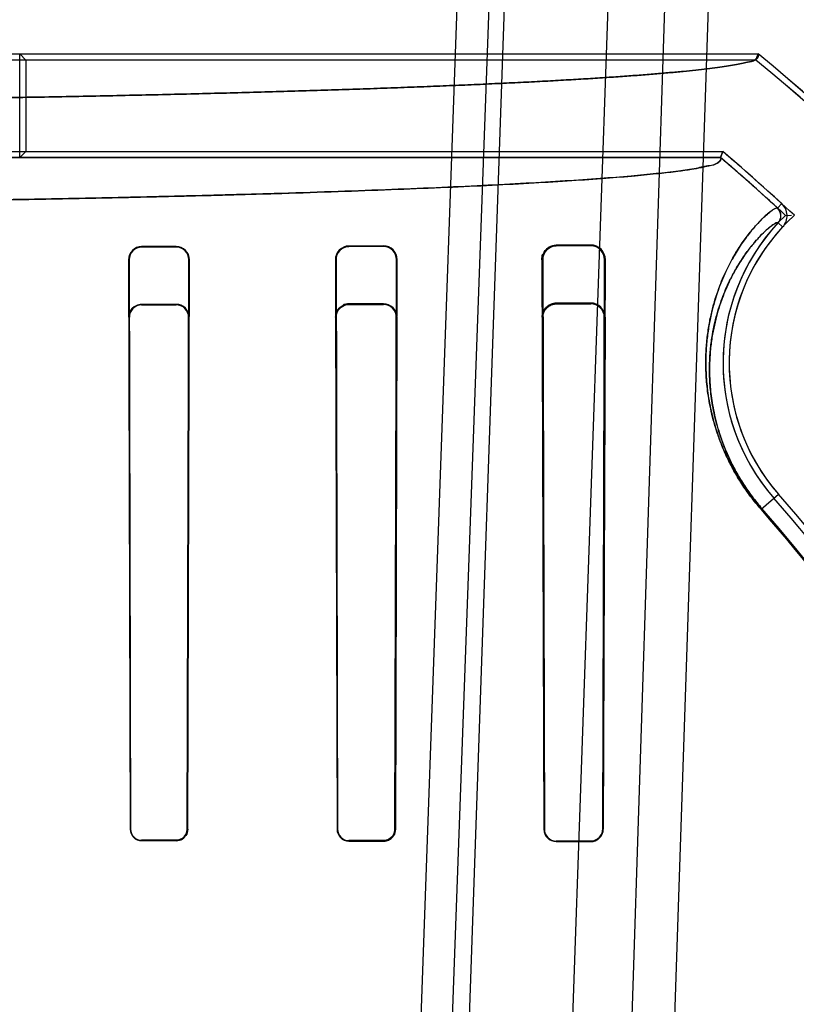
# Model space of a CAD drawing. Header units: millimetres. Extents: x 0 to 297, y 0 to 210.
# Tile 404 of 446: x 240.2 to 240.402, y 161.397 to 161.654. Entities that reach past the tile are written whole.
import ezdxf

# ---------------------------------------------------------------- set-up
doc = ezdxf.new("R2010")
doc.units = ezdxf.units.MM
doc.header["$LTSCALE"] = 16.335
doc.layers.get('0').update_dxf_attribs({"linetype": 'CONTINUOUS'})
for name, color, linetype in [('AXES_REF', 7, 'CONTINUOUS'), ('INTFCLR_1', 7, 'CONTINUOUS'), ('INTFCLR_144815', 7, 'CONTINUOUS'), ('INTFCLR_72935', 7, 'CONTINUOUS')]:
    doc.layers.add(name, color=color, linetype=linetype)

msp = doc.modelspace()

# ---------------------------------------------------------------- linework, layer by layer
at = {"color": 7, "linetype": 'Continuous'}
for radius in [8.7262453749, 8.7255, 8.6696226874]:
    msp.add_circle((241.415033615, 154.4105885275), radius, dxfattribs=at)
msp.add_arc((241.415033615, 154.4105885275), 8.64, 278.2771290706, 261.7228709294, dxfattribs=at)
at = {"layer": 'AXES_REF', "color": 9, "linetype": 'Continuous'}
msp.add_arc((241.415033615, 154.4105885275), 7.9600610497, 94.4118118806, 85.5881881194, dxfattribs=at)
at = {"layer": 'INTFCLR_1', "color": 6, "linetype": 'Continuous'}
for p, q in [((240.1623358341, 161.6446244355), (240.3918829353, 161.6446244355)), ((240.1995100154, 161.6176079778), (240.1995100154, 161.6446244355)), ((240.1995100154, 161.6446244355), (240.2010969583, 161.6430374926)), ((240.2010969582, 161.6430374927), (240.2010969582, 161.6191949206)), ((240.391315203, 161.6430374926), (240.2010969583, 161.6430374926)), ((240.3918829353, 161.6446244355), (240.391315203, 161.6430374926)), ((240.1995100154, 161.6176079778), (240.2010969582, 161.6191949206)), ((240.2010969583, 161.6191949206), (240.3826954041, 161.6191949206)), ((240.3821120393, 161.6176079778), (240.3826954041, 161.6191949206)), ((239.7114519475, 161.6176079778), (240.3821120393, 161.6176079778)), ((240.2402819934, 161.5944668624), (240.2312819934, 161.5944474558)), ((240.2402819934, 161.5943130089), (240.2312819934, 161.5942960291)), ((240.2942819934, 161.5946142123), (240.2852819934, 161.5945854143)), ((240.2942819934, 161.5944392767), (240.2852819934, 161.5944150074)), ((240.3482819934, 161.5948406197), (240.3392819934, 161.594794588)), ((240.3482819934, 161.5946207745), (240.3392819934, 161.5945854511)), ((240.2278852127, 161.5910296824), (240.2282905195, 161.4426563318)), ((240.2280332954, 161.5910296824), (240.2284020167, 161.4426563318)), ((240.2431831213, 161.4426563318), (240.2435596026, 161.5910296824)), ((240.2432965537, 161.4426563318), (240.2437123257, 161.5910296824)), ((240.2817535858, 161.5910296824), (240.2821968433, 161.4426563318)), ((240.2819188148, 161.5910296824), (240.2823151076, 161.4426563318)), ((240.2972780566, 161.4426563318), (240.2976870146, 161.5910296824)), ((240.2973993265, 161.4426563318), (240.2978607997, 161.5910296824)), ((240.3355569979, 161.5910296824), (240.336069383, 161.4426563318)), ((240.3357559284, 161.5910296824), (240.3361982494, 161.4426563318)), ((240.3514051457, 161.4426563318), (240.3518699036, 161.5910296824)), ((240.3515388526, 161.4426563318), (240.3520884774, 161.5910296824)), ((240.2312819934, 161.4397771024), (240.2402819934, 161.4397642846)), ((240.2402819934, 161.4396519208), (240.2312819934, 161.4396656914)), ((240.2852819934, 161.4396889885), (240.2942819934, 161.4396715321)), ((240.2852819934, 161.4395706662), (240.2942819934, 161.4395517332)), ((240.3392819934, 161.4395706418), (240.3482819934, 161.4395474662)), ((240.3392819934, 161.4394414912), (240.3482819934, 161.4394159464))]:
    msp.add_line(p, q, dxfattribs=at)
at = {"layer": 'INTFCLR_1', "color": 9, "linetype": 'Continuous'}
for p, q in [((240.3969619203, 161.6044711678), (240.3980359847, 161.6056394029)), ((240.3971105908, 161.600642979), (240.3982718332, 161.5995613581)), ((240.2312819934, 161.5942960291), (240.2312819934, 161.5944474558)), ((240.2402819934, 161.5944668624), (240.2402819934, 161.5943130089)), ((240.2852819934, 161.5944150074), (240.2852819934, 161.5945854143)), ((240.2942819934, 161.5946142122), (240.2942819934, 161.5944392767)), ((240.3392819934, 161.5945854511), (240.3392819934, 161.594794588)), ((240.3482819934, 161.5948406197), (240.3482819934, 161.5946207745)), ((240.2278852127, 161.5910296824), (240.2280332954, 161.5910296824)), ((240.2435596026, 161.5910296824), (240.2437123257, 161.5910296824)), ((240.2817535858, 161.5910296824), (240.2819188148, 161.5910296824)), ((240.2976870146, 161.5910296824), (240.2978607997, 161.5910296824)), ((240.3355569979, 161.5910296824), (240.3357559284, 161.5910296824)), ((240.3518699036, 161.5910296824), (240.3520884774, 161.5910296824)), ((240.3926444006, 161.5259999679), (240.3971776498, 161.5299637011)), ((240.2284020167, 161.4426563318), (240.2282905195, 161.4426563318)), ((240.2432965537, 161.4426563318), (240.2431831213, 161.4426563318)), ((240.2823151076, 161.4426563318), (240.2821968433, 161.4426563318)), ((240.2973993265, 161.4426563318), (240.2972780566, 161.4426563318)), ((240.3361982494, 161.4426563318), (240.336069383, 161.4426563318)), ((240.3515388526, 161.4426563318), (240.3514051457, 161.4426563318)), ((240.2312819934, 161.4396656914), (240.2312819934, 161.4397771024)), ((240.2402819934, 161.4397642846), (240.2402819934, 161.4396519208)), ((240.2852819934, 161.4395706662), (240.2852819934, 161.4396889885)), ((240.2942819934, 161.4396715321), (240.2942819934, 161.4395517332)), ((240.3392819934, 161.4394414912), (240.3392819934, 161.4395706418)), ((240.3482819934, 161.4395474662), (240.3482819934, 161.4394159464))]:
    msp.add_line(p, q, dxfattribs=at)
at = {"layer": 'INTFCLR_1', "color": 7, "linetype": 'Continuous'}
for points in [[(240.2429563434, 161.4415375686), (240.2430037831, 161.4416577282), (240.24304578, 161.4417797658), (240.2430822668, 161.4419034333), (240.2431132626, 161.4420288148), (240.2431386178, 161.4421553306), (240.2431581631, 161.4422817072), (240.2431719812, 161.442407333), (240.2431802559, 161.4425322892), (240.2431831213, 161.4426563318)], [(240.2942819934, 161.4396715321), (240.2944105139, 161.4396740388), (240.2945397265, 161.4396821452), (240.2946693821, 161.4396959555), (240.2947990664, 161.4397155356), (240.2949286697, 161.4397409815), (240.2950583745, 161.4397724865), (240.2951880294, 161.4398102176), (240.2953171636, 161.4398542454), (240.2954454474, 161.4399046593)]]:
    msp.add_lwpolyline(points, dxfattribs=at)
at = {"layer": 'INTFCLR_1', "color": 6, "linetype": 'Continuous'}
for centre, radius, start, end in [((240.0467819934, 161.2235885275), 0.5428080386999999, 16.9630954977, 50.6004938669), ((240.0467819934, 161.2235885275), 0.5443949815, 16.9630954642, 50.66033312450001), ((240.0467819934, 161.2235885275), 0.5189819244, 47.4048661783, 49.66507497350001), ((240.0467819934, 161.2235885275), 0.5173949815, 47.4048594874, 49.6005726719), ((240.3951345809, 161.6024832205), 0.0027002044, 317.0367077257, 47.4092146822), ((240.3951345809, 161.6024832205), 0.0042871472, 317.0359018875, 47.40921865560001), ((240.4362831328, 161.5641563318), 0.0535328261, 137.0331414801, 221.1654492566), ((240.4362831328, 161.5641563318), 0.0519458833, 137.0331411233, 221.1654492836), ((240.231289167, 161.5910434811), 0.0034039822, 90.12074478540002, 180.2322610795), ((240.2312879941, 161.5910413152), 0.0032547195, 90.1056357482, 180.204782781), ((240.2402896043, 161.591044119), 0.0034227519, 359.7583349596, 90.12740409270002), ((240.2402883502, 161.5910417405), 0.0032712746, 359.788804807, 90.1113372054), ((240.2852930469, 161.5910459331), 0.0035394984, 90.1789286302, 180.2630600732), ((240.285290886, 161.591042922), 0.0033720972, 90.15109516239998, 180.224956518), ((240.2942938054, 161.5910471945), 0.0035670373, 359.7187090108, 90.1897310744), ((240.2942914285, 161.5910436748), 0.003395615, 359.7638988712, 90.15920238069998), ((240.3392955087, 161.5910458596), 0.0035396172, 90.21877152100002, 180.2618615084), ((240.3483023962, 161.5910545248), 0.003786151, 359.624058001, 90.308756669), ((240.3482965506, 161.5910474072), 0.0035733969, 359.7157993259, 90.23340963), ((240.0467819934, 161.2235885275), 0.4654490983, 13.9313761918, 41.1654492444), ((240.0467819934, 161.2235885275), 0.4638621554, 13.9313763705, 41.1654492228), ((240.2312864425, 161.4426616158), 0.0029959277, 180.1010545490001, 269.914913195), ((240.2312859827, 161.4426610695), 0.0028839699, 180.094125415, 269.9207456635), ((240.2852883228, 161.4426621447), 0.003091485, 180.1077327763, 269.8826955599), ((240.2852876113, 161.4426614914), 0.0029725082, 180.0994524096, 269.8917132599), ((240.3392908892, 161.442662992), 0.0032215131, 180.118453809, 269.8417853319), ((240.3392897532, 161.4426621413), 0.0030915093, 180.1076700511, 269.8561856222), ((240.3482914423, 161.4426633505), 0.0032474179, 269.8332882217, 359.8761644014)]:
    msp.add_arc(centre, radius, start, end, dxfattribs=at)
at = {"layer": 'INTFCLR_1', "color": 9, "linetype": 'Continuous'}
for centre, radius, start, end in [((240.0467819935, 161.2235885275), 0.459427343, 13.9313770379, 41.16544983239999), ((240.0467819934, 161.2235885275), 0.4597294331, 13.9313763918, 41.1654492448)]:
    msp.add_arc(centre, radius, start, end, dxfattribs=at)
at = {"layer": 'INTFCLR_1', "color": 6, "linetype": 'Continuous'}
for points, knots in [([(240.15443117, 161.632657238), (240.1576387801, 161.6326939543), (240.1640200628, 161.6327706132), (240.1735382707, 161.6328960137), (240.1829464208, 161.6330311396), (240.1922363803, 161.6331758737), (240.2014000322, 161.6333300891), (240.2104294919, 161.6334936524), (240.2193168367, 161.6336664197), (240.2280544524, 161.6338482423), (240.2366346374, 161.6340389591), (240.2450500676, 161.6342384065), (240.253293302, 161.6344464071), (240.2613573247, 161.634662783), (240.2692349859, 161.634887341), (240.276919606, 161.6351198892), (240.2844043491, 161.6353602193), (240.2916828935, 161.6356081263), (240.2987487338, 161.6358633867), (240.3055959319, 161.6361257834), (240.3122183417, 161.6363950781), (240.3186104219, 161.6366710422), (240.3247664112, 161.6369534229), (240.3306811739, 161.63724198), (240.3363493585, 161.6375364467), (240.3417662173, 161.6378365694), (240.3469268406, 161.638142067), (240.3518269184, 161.6384526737), (240.3564620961, 161.6387680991), (240.3608284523, 161.6390880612), (240.3649221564, 161.6394122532), (240.3687397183, 161.6397403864), (240.3722778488, 161.6400720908), (240.3755335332, 161.6404072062), (240.3785038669, 161.6407448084), (240.3811866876, 161.6410863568), (240.3835786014, 161.6414255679), (240.3856812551, 161.6417802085), (240.3874822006, 161.6420941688), (240.3893343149, 161.6426217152), (240.3909471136, 161.6426299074), (240.3922871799, 161.6442930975), (240.3918829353, 161.6446244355)], [0, 0, 0, 0, 0.0402953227, 0.0801648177, 0.1195741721, 0.1584888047, 0.1968756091, 0.2347004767, 0.2719317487, 0.3085358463, 0.3444825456, 0.3797390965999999, 0.4142766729, 0.4480635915, 0.481072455, 0.513272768, 0.5446387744, 0.5751411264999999, 0.6047558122, 0.6334547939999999, 0.6612158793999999, 0.6880124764, 0.7138241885, 0.7386261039, 0.7623995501, 0.7851214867, 0.8067746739, 0.8273384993, 0.8467975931, 0.8651343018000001, 0.8823336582, 0.898381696, 0.91326532, 0.9269726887, 0.9394933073, 0.9508180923, 0.9609397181, 0.9698528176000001, 0.9775546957, 0.9840465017, 0.9934342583, 1, 1, 1, 1]), ([(239.7114519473, 161.6176079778), (239.7110475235, 161.6172637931), (239.712533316, 161.6156563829), (239.7146963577, 161.6155655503), (239.7182029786, 161.6146326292), (239.7227752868, 161.6140782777), (239.7284597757, 161.6133865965), (239.7352516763, 161.6127568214), (239.7431662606, 161.6121194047), (239.7522903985, 161.6114961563), (239.7624839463, 161.6108902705), (239.7737046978, 161.6103071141), (239.7859140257, 161.6097479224), (239.7990631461, 161.6092153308), (239.8131089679, 161.6087110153), (239.8279956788, 161.608237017), (239.8436697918, 161.6077950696), (239.8600628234, 161.6073870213), (239.8771230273, 161.6070140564), (239.8947942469, 161.6066774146), (239.913008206, 161.6063784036), (239.931688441, 161.6061182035), (239.950773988, 161.6058975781), (239.9702058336, 161.6057171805), (239.9899171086, 161.6055776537), (240.009832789, 161.6054795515), (240.0298724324, 161.6054232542), (240.0499522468, 161.6054089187), (240.0700013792, 161.6054364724), (240.0899536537, 161.6055056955), (240.1097494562, 161.6056163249), (240.1293201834, 161.6057679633), (240.1485970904, 161.6059600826), (240.167505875, 161.6061919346), (240.1859726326, 161.6064625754), (240.2039283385, 161.606770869), (240.2213169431, 161.6071157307), (240.2380717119, 161.6074957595), (240.2541347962, 161.6079095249), (240.2694497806, 161.608355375), (240.2839774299, 161.6088320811), (240.2976560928, 161.6093375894), (240.3104452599, 161.609870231), (240.3222935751, 161.6104276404), (240.3331647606, 161.611008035), (240.3430151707, 161.611608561), (240.351806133, 161.6122266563), (240.3593900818, 161.6128482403), (240.365661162, 161.6134595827), (240.3705413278, 161.6140220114), (240.3742302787, 161.6145529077), (240.376876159, 161.6149788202), (240.3789793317, 161.6154884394), (240.3805788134, 161.6157258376), (240.382692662, 161.6171138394), (240.3821120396, 161.6176079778)], [0, 0, 0, 0, 0.0023669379, 0.0057644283, 0.0109069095, 0.0178657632, 0.0265217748, 0.0363438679, 0.0482927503, 0.0619015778, 0.0771073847, 0.0938044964, 0.1119801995, 0.1315814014, 0.1524583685, 0.1746229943, 0.1979653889, 0.222345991, 0.2477097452, 0.2740212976, 0.3011213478, 0.3289007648, 0.3572876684, 0.3861918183, 0.4155127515, 0.4451435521, 0.4749576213, 0.5048303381, 0.5346398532, 0.5643172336, 0.5937587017, 0.6228716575, 0.651547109, 0.6796806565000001, 0.7071549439, 0.7338627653, 0.7597214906, 0.7846716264, 0.8085583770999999, 0.8313387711, 0.8529597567, 0.873343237, 0.8923464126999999, 0.9100106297, 0.9262096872, 0.9408681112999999, 0.9539956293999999, 0.9654859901, 0.9747863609, 0.9820659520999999, 0.9874089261, 0.9913225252, 0.9941844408, 0.9966018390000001, 1, 1, 1, 1]), ([(240.2402819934, 161.4396519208), (240.240844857, 161.439651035), (240.242403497, 161.4400687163), (240.2432948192, 161.4416926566), (240.2432965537, 161.4426563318)], [0, 0, 0, 0, 0.3687187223, 1, 1, 1, 1]), ([(240.2942819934, 161.4395517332), (240.2948729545, 161.4395504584), (240.2964865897, 161.4399904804), (240.2973974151, 161.4416684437), (240.2973993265, 161.4426563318)], [0, 0, 0, 0, 0.3742987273, 1, 1, 1, 1])]:
    msp.add_open_spline(points, degree=3, knots=knots, dxfattribs=at)
at = {"layer": 'INTFCLR_1', "color": 9, "linetype": 'Continuous'}
for points, knots in [([(240.3969619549, 161.6044711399), (240.3968681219, 161.604557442), (240.3963914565, 161.6044443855), (240.3952494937, 161.6037350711), (240.3935891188, 161.6023373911), (240.391642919, 161.600360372), (240.3901253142, 161.5985967), (240.3888175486, 161.5969127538), (240.387352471, 161.5948757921), (240.3854784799, 161.5919145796), (240.383315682, 161.5877677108), (240.3812827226, 161.5827969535), (240.3798891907, 161.5780319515), (240.3791383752, 161.574318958), (240.3787752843, 161.5719671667), (240.3784653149, 161.5694054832), (240.3782306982, 161.5659784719), (240.3782531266, 161.5615709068), (240.3785876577, 161.5576471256), (240.3790937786, 161.554284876), (240.3798341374, 161.5505551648), (240.3809197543, 161.546661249), (240.3821942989, 161.5431936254), (240.3830757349, 161.541083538), (240.3840815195, 161.5388681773), (240.3852246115, 161.5366389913), (240.3865123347, 161.5344044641), (240.3879467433, 161.532101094), (240.3899412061, 161.5292470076), (240.3917100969, 161.5270685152), (240.3926443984, 161.5259999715)], [0, 0, 0, 0, 0.0043487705, 0.0136035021, 0.0487893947, 0.0757234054, 0.1088980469, 0.1278951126, 0.1484732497, 0.1944609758, 0.2473045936, 0.3078098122, 0.3773734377, 0.416283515, 0.4369588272, 0.4585338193, 0.5042910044, 0.5540278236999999, 0.6087469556, 0.6384522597, 0.6699767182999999, 0.7384181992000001, 0.7760529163, 0.7959432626, 0.8164122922, 0.8590365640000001, 0.8813289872, 0.9043739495, 0.9515816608, 1, 1, 1, 1]), ([(240.3971105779, 161.6006429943), (240.3970197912, 161.6007273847), (240.3965627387, 161.6006361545), (240.3954597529, 161.5999692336), (240.393876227, 161.5986586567), (240.3920167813, 161.5967915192), (240.3905692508, 161.595125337), (240.3893216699, 161.5935327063), (240.3879240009, 161.5916051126), (240.386135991, 161.5888007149), (240.384071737, 161.5848704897), (240.3821300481, 161.5801562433), (240.3807973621, 161.5756347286), (240.3800778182, 161.5721102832), (240.3797290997, 161.5698773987), (240.3794248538, 161.5673976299), (240.3792930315, 161.5654774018), (240.3792507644, 161.5641563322)], [0, 0, 0, 0, 0.008799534, 0.0271532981, 0.0967050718, 0.1498886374, 0.2153936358, 0.2529067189, 0.2935443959, 0.3843708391, 0.4887552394, 0.6082954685, 0.7457579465, 0.8226577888, 0.8635222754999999, 0.9061669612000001, 1, 1, 1, 1]), ([(240.3792507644, 161.5641563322), (240.3792079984, 161.5628196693), (240.3792224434, 161.5599555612), (240.3795318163, 161.5562754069), (240.380009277, 161.5530806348), (240.3807092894, 161.5495363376), (240.3817377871, 161.5458356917), (240.382946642, 161.5425400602), (240.3837830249, 161.5405345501), (240.3847376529, 161.5384289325), (240.3858229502, 161.5363101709), (240.38704588, 161.534186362), (240.3884083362, 161.5319971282), (240.3903031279, 161.529284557), (240.3919839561, 161.5272142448), (240.3928718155, 161.526198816)], [0, 0, 0, 0, 0.09719199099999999, 0.207940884, 0.2680668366, 0.3318775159, 0.4704222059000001, 0.5466094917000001, 0.5868762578, 0.6283151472, 0.7146082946, 0.7597402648, 0.8063962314, 0.9019721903, 1, 1, 1, 1])]:
    msp.add_open_spline(points, degree=3, knots=knots, dxfattribs=at)
at = {"layer": 'INTFCLR_1', "color": 7, "linetype": 'Continuous'}
for points, knots in [([(240.3392819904, 161.5947945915), (240.3386253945, 161.5947954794), (240.3374362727, 161.594458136), (240.3359793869, 161.593124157), (240.3355447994, 161.5918018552), (240.3355569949, 161.5910296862)], [0, 0, 0, 0, 0.3390017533, 0.6012782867, 1, 1, 1, 1]), ([(240.3361713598, 161.5931060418), (240.3364497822, 161.5935300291), (240.3373299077, 161.594418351), (240.3385738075, 161.5947910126), (240.3392819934, 161.594794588)], [0, 0, 0, 0, 0.4173282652, 1, 1, 1, 1]), ([(240.2402819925, 161.4397642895), (240.2408258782, 161.4397632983), (240.2423253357, 161.4401687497), (240.243184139, 161.4417308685), (240.2431831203, 161.4426563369)], [0, 0, 0, 0, 0.3701531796, 1, 1, 1, 1]), ([(240.2942819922, 161.4396715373), (240.2948506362, 161.4396700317), (240.2963999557, 161.4400952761), (240.2972812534, 161.4417073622), (240.2972780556, 161.4426563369)], [0, 0, 0, 0, 0.3746943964, 1, 1, 1, 1]), ([(240.2954454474, 161.4399046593), (240.2959723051, 161.4401258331), (240.2969236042, 161.440899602), (240.2972770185, 161.4420766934), (240.2972780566, 161.4426563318)], [0, 0, 0, 0, 0.4964205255, 1, 1, 1, 1]), ([(240.3482819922, 161.4395474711), (240.348886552, 161.4395453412), (240.3505032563, 161.4399997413), (240.3514110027, 161.4416785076), (240.3514051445, 161.4426563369)], [0, 0, 0, 0, 0.3820523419, 1, 1, 1, 1]), ([(240.2402819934, 161.4397642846), (240.2408111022, 161.4397635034), (240.2419505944, 161.4400786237), (240.2427281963, 161.4409954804), (240.2429563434, 161.4415375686)], [0, 0, 0, 0, 0.4735814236, 1, 1, 1, 1])]:
    msp.add_open_spline(points, degree=3, knots=knots, dxfattribs=at)
for points in [[(240.3355569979, 161.5910296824), (240.3355542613, 161.5915013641), (240.3355575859, 161.5920264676), (240.3358164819, 161.5924207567)], [(240.3482819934, 161.4395474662), (240.3487677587, 161.4395461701), (240.3493495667, 161.4395479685), (240.3496997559, 161.4398846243)], [(240.3504490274, 161.4404168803), (240.3509077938, 161.4408579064), (240.3513523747, 161.4414617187), (240.3513536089, 161.4420980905)]]:
    msp.add_open_spline(points, degree=3, dxfattribs=at)
at = {"layer": 'INTFCLR_144815', "color": 9, "linetype": 'Continuous'}
for p, q in [((240.3225366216, 161.915214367), (240.2976919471, 161.2142053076)), ((240.3057358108, 161.2130558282), (240.3311694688, 161.915214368)), ((240.3347819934, 161.9152143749), (240.3103038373, 161.2142744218)), ((240.3617819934, 161.9152143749), (240.3372709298, 161.2133321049)), ((240.3758247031, 161.9152143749), (240.3532477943, 161.2145099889)), ((240.3874341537, 161.9152143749), (240.3641395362, 161.2142743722))]:
    msp.add_line(p, q, dxfattribs=at)
at = {"layer": 'INTFCLR_72935', "color": 6, "linetype": 'Continuous'}
for p, q in [((240.1623358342, 161.6446244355), (240.3918829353, 161.6446244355)), ((240.3913152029, 161.6430374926), (240.1666301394, 161.6430374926)), ((240.3913152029, 161.6430374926), (240.3918829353, 161.6446244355)), ((240.1666301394, 161.6191949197), (240.3826954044, 161.6191949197)), ((240.3826954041, 161.6191949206), (240.3821120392, 161.6176079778)), ((240.3821120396, 161.6176079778), (239.7114519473, 161.6176079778)), ((240.3990082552, 161.6025795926), (240.4005612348, 161.602587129)), ((240.2402819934, 161.5793951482), (240.2312819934, 161.5793767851)), ((240.2312819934, 161.5792324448), (240.2402819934, 161.5792487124)), ((240.2942819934, 161.5795332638), (240.2852819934, 161.5795064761)), ((240.2852819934, 161.5793460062), (240.2942819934, 161.5793690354)), ((240.3482819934, 161.5797388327), (240.3392819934, 161.5796979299)), ((240.3392819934, 161.5795065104), (240.3482819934, 161.5795393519)), ((240.2279432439, 161.5760189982), (240.2282905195, 161.4426563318)), ((240.2284020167, 161.4426563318), (240.228084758, 161.5760189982)), ((240.2435067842, 161.5760189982), (240.2431831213, 161.4426563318)), ((240.2432965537, 161.4426563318), (240.2436523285, 161.5760189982)), ((240.2818189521, 161.5760189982), (240.2821968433, 161.4426563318)), ((240.2823151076, 161.4426563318), (240.2819751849, 161.5760189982)), ((240.2976283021, 161.5760189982), (240.2972780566, 161.4426563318)), ((240.2977916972, 161.5760189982), (240.2973993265, 161.4426563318)), ((240.3356374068, 161.5760189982), (240.336069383, 161.4426563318)), ((240.3361982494, 161.4426563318), (240.3358211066, 161.5760189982)), ((240.3518001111, 161.5760189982), (240.3514051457, 161.4426563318)), ((240.3519988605, 161.5760189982), (240.3515388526, 161.4426563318)), ((240.2402819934, 161.4397642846), (240.2312819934, 161.4397771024)), ((240.2312819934, 161.4396656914), (240.2402819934, 161.4396519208)), ((240.2942819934, 161.4396715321), (240.2852819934, 161.4396889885)), ((240.2852819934, 161.4395706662), (240.2942819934, 161.4395517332)), ((240.3482819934, 161.4395474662), (240.3392819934, 161.4395706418)), ((240.3392819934, 161.4394414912), (240.3482819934, 161.4394159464))]:
    msp.add_line(p, q, dxfattribs=at)
at = {"layer": 'INTFCLR_72935', "color": 9, "linetype": 'Continuous'}
for p, q in [((240.2312819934, 161.5793767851), (240.2312819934, 161.5792324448)), ((240.2402819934, 161.5792487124), (240.2402819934, 161.5793951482)), ((240.2852819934, 161.5795064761), (240.2852819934, 161.5793460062)), ((240.2942819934, 161.5793690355), (240.2942819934, 161.5795332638)), ((240.3392819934, 161.5796979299), (240.3392819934, 161.5795065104)), ((240.3482819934, 161.5795393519), (240.3482819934, 161.5797388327)), ((240.228084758, 161.5760189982), (240.2279432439, 161.5760189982)), ((240.2436523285, 161.5760189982), (240.2435067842, 161.5760189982)), ((240.2819751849, 161.5760189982), (240.2818189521, 161.5760189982)), ((240.2977916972, 161.5760189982), (240.2976283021, 161.5760189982)), ((240.3358211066, 161.5760189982), (240.3356374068, 161.5760189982)), ((240.3519988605, 161.5760189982), (240.3518001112, 161.5760189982)), ((240.3926444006, 161.5259999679), (240.3971776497, 161.5299637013)), ((240.2282905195, 161.4426563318), (240.2284020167, 161.4426563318)), ((240.2431831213, 161.4426563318), (240.2432965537, 161.4426563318)), ((240.2821968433, 161.4426563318), (240.2823151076, 161.4426563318)), ((240.2972780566, 161.4426563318), (240.2973993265, 161.4426563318)), ((240.336069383, 161.4426563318), (240.3361982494, 161.4426563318)), ((240.3514051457, 161.4426563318), (240.3515388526, 161.4426563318)), ((240.2312819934, 161.4397771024), (240.2312819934, 161.4396656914)), ((240.2402819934, 161.4396519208), (240.2402819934, 161.4397642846)), ((240.2852819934, 161.4396889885), (240.2852819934, 161.4395706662)), ((240.2942819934, 161.4395517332), (240.2942819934, 161.4396715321)), ((240.3392819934, 161.4395706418), (240.3392819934, 161.4394414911)), ((240.3482819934, 161.4394159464), (240.3482819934, 161.4395474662))]:
    msp.add_line(p, q, dxfattribs=at)
at = {"layer": 'INTFCLR_72935', "color": 7, "linetype": 'Continuous'}
for points in [[(240.228172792, 161.5772492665), (240.2281242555, 161.5771169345), (240.2280812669, 161.5769824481), (240.2280439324, 161.5768460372), (240.2280122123, 161.5767072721), (240.2279863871, 161.5765670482), (240.2279667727, 161.576427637), (240.2279532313, 161.5762899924), (240.227945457, 161.5761537), (240.2279432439, 161.5760189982)], [(240.2431831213, 161.4426563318), (240.2431802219, 161.4425315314), (240.2431719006, 161.4424064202), (240.2431581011, 161.4422812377), (240.2431388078, 161.4421564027), (240.2431139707, 161.4420319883), (240.2430834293, 161.4419077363), (240.243047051, 161.4417837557), (240.2430048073, 161.4416605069), (240.2429566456, 161.4415382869)], [(240.2430609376, 161.4414943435), (240.2431103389, 161.4416194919), (240.2431540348, 161.4417465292), (240.2431919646, 161.4418751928), (240.2432241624, 161.4420055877), (240.2432504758, 161.4421370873), (240.2432707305, 161.4422683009), (240.2432850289, 161.4423985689), (240.2432935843, 161.4425279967), (240.2432965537, 161.4426563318)], [(240.2954416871, 161.4399030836), (240.2953160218, 161.4398538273), (240.2951886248, 161.4398104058), (240.2950597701, 161.439772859), (240.294929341, 161.4397411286), (240.2947979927, 161.4397153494), (240.2946671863, 161.4396956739), (240.2945376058, 161.4396819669), (240.2944091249, 161.4396739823), (240.2942819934, 161.4396715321)], [(240.2942819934, 161.4395517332), (240.2944149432, 161.4395542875), (240.2945487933, 161.4395626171), (240.2946832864, 161.4395768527), (240.2948180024, 161.439597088), (240.2949528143, 161.4396234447), (240.2950878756, 161.4396561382), (240.2952230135, 161.4396953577), (240.2953577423, 161.4397411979), (240.2954917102, 161.4397937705)]]:
    msp.add_lwpolyline(points, dxfattribs=at)
at = {"layer": 'INTFCLR_72935', "color": 6, "linetype": 'Continuous'}
for centre, radius, start, end in [((240.0467819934, 161.2235885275), 0.5428080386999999, 16.8240833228, 50.6004938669), ((240.0467819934, 161.2235885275), 0.5443949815, 16.876440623, 50.6603330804), ((240.0467819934, 161.2235885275), 0.5189819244, 46.90880382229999, 49.66507497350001), ((240.0467819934, 161.2235885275), 0.5173949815, 47.0962659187, 49.6005727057), ((240.4362831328, 161.5641563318), 0.0535328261, 134.1308575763, 221.1654492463), ((240.4362831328, 161.5641563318), 0.0519458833, 132.2886710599, 221.1654492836), ((240.2312876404, 161.5760295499), 0.0032028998, 90.10101731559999, 180.1887564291), ((240.2402890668, 161.5760318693), 0.0033632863, 359.780731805, 90.1204999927), ((240.2402879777, 161.576029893), 0.0032188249, 359.8060705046, 90.1065206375), ((240.2942927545, 161.5760343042), 0.0034989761, 359.7493634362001, 90.17621357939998), ((240.2942907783, 161.5760314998), 0.0033375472, 359.7853845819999, 90.15081099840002), ((240.3482995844, 161.5760395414), 0.0036993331, 359.6818227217, 90.2724525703), ((240.3482952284, 161.57603446), 0.0035049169, 359.7472410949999, 90.21635562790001), ((240.0467819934, 161.2235885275), 0.4654490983, 13.9313761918, 41.1654492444), ((240.0467819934, 161.2235885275), 0.4638621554, 13.9313763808, 41.1654492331), ((240.2312864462, 161.4426616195), 0.0029959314, 180.1011255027, 269.9148422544), ((240.2312859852, 161.442661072), 0.0028839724, 180.0941746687, 269.9206964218), ((240.2852883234, 161.4426621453), 0.0030914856, 180.1077450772, 269.8826832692), ((240.285287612, 161.442661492), 0.0029725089, 180.0994654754, 269.8917002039), ((240.3392908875, 161.4426629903), 0.0032215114, 180.1184240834, 269.8418150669), ((240.3392897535, 161.4426621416), 0.0030915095, 180.1076744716, 269.8561812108), ((240.3482914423, 161.4426633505), 0.0032474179, 269.8332882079, 359.8761644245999)]:
    msp.add_arc(centre, radius, start, end, dxfattribs=at)
at = {"layer": 'INTFCLR_72935', "color": 9, "linetype": 'Continuous'}
for centre, radius, start, end in [((240.0467819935, 161.2235885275), 0.459427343, 13.9313770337, 41.16544984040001), ((240.0467819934, 161.2235885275), 0.4597294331, 13.9313763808, 41.1654492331)]:
    msp.add_arc(centre, radius, start, end, dxfattribs=at)
at = {"layer": 'INTFCLR_72935', "color": 6, "linetype": 'Continuous'}
for points, knots in [([(240.3918829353, 161.6446244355), (240.3922871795, 161.6442930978), (240.3909471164, 161.6426299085), (240.3893343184, 161.6426217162), (240.3874822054, 161.6420941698), (240.3856812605, 161.6417802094), (240.3835786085, 161.641425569), (240.3811866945, 161.6410863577), (240.3785038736, 161.6407448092), (240.3755335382, 161.6404072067), (240.3722778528, 161.6400720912), (240.3687397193, 161.6397403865), (240.3649221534, 161.6394122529), (240.3608284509, 161.6390880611), (240.3564620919, 161.6387680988), (240.3518269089, 161.638452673), (240.3469268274, 161.6381420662), (240.3417661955, 161.6378365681), (240.3363493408, 161.6375364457), (240.3306811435, 161.6372419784), (240.3247663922, 161.636953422), (240.3186103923, 161.6366710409), (240.3122183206, 161.6363950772), (240.3055958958, 161.636125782), (240.2987486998, 161.6358633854), (240.291682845, 161.6356081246), (240.2844042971, 161.6353602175), (240.2769195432, 161.6351198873), (240.269234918, 161.634887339), (240.2613572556, 161.6346627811), (240.2532932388, 161.6344464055), (240.2450500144, 161.6342384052), (240.2366345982, 161.6340389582), (240.2280544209, 161.6338482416), (240.2193168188, 161.6336664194), (240.210429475, 161.6334936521), (240.2014000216, 161.6333300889), (240.1922363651, 161.6331758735), (240.1829464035, 161.6330311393), (240.1735382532, 161.6328960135), (240.1640200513, 161.632770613), (240.1576387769, 161.6326939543), (240.15443117, 161.632657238)], [0, 0, 0, 0, 0.006565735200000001, 0.0159534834, 0.0224452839, 0.0301471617, 0.0390602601, 0.0491818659, 0.0605066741, 0.0730272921, 0.0867346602, 0.1016182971, 0.117666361, 0.1348657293, 0.1532023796, 0.1726615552, 0.1932254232, 0.214878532, 0.2376006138, 0.2613739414, 0.2861759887, 0.3119875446, 0.3387842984, 0.366545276, 0.3952443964, 0.4248590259, 0.4553614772, 0.4867274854, 0.5189278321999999, 0.5519367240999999, 0.5857235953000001, 0.6202611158, 0.6555176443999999, 0.6914642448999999, 0.728068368, 0.7652995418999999, 0.8031244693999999, 0.8415112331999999, 0.8804259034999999, 0.9198352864, 0.9597047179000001, 1, 1, 1, 1]), ([(240.3821120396, 161.6176079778), (240.3825164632, 161.6172637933), (240.3810306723, 161.6156563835), (240.3788676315, 161.6155655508), (240.375361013, 161.6146326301), (240.3707887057, 161.6140782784), (240.3651042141, 161.6133865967), (240.3583123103, 161.6127568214), (240.3503977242, 161.6121194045), (240.3412735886, 161.6114961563), (240.3310800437, 161.6108902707), (240.3198592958, 161.6103071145), (240.307649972, 161.6097479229), (240.2945008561, 161.6092153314), (240.2804550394, 161.608711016), (240.2655683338, 161.6082370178), (240.2498942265, 161.6077950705), (240.2335012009, 161.6073870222), (240.2164410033, 161.6070140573), (240.1987697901, 161.6066774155), (240.1805558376, 161.6063784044), (240.161875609, 161.6061182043), (240.1427900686, 161.6058975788), (240.1233582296, 161.6057171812), (240.1036469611, 161.6055776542), (240.0837312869, 161.6054795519), (240.0636916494, 161.6054232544), (240.0436118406, 161.6054089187), (240.0235627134, 161.6054364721), (240.0036104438, 161.605505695), (239.9838146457, 161.6056163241), (239.9642439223, 161.6057679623), (239.9449670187, 161.6059600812), (239.9260582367, 161.606191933), (239.9075914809, 161.6064625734), (239.889635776, 161.6067708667), (239.8722471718, 161.607115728), (239.8554924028, 161.6074957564), (239.8394293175, 161.6079095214), (239.8241143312, 161.6083553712), (239.8095866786, 161.6088320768), (239.7959080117, 161.6093375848), (239.78311884, 161.609870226), (239.7712705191, 161.610427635), (239.7603993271, 161.6110080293), (239.750548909, 161.6116085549), (239.7417579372, 161.61222665), (239.7341739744, 161.6128482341), (239.7279028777, 161.6134595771), (239.7230226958, 161.6140220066), (239.7193337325, 161.6145529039), (239.7166878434, 161.6149788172), (239.7145846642, 161.6154884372), (239.7129851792, 161.6157258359), (239.7108713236, 161.6171138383), (239.7114519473, 161.6176079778)], [0, 0, 0, 0, 0.0023669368, 0.005764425, 0.0109069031, 0.0178657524, 0.0265217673, 0.0363438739, 0.0482927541, 0.06190157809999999, 0.0771073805, 0.09380448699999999, 0.111980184, 0.1315813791, 0.1524583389, 0.1746229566, 0.1979653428, 0.2223459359, 0.2477096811, 0.2740212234, 0.3011212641, 0.3289006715, 0.3572875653, 0.3861917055, 0.4155126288, 0.4451434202, 0.4749574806, 0.5048301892, 0.5346396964, 0.5643170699, 0.5937585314, 0.6228714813, 0.6515469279, 0.6796804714, 0.7071547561, 0.7338625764, 0.7597213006, 0.7846714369, 0.8085581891, 0.8313385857, 0.8529595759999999, 0.8733430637, 0.892346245, 0.9100104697, 0.9262095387, 0.9408679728, 0.9539955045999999, 0.9654858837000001, 0.9747862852, 0.9820659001, 0.987408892, 0.9913225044, 0.9941844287, 0.9966018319, 1, 1, 1, 1]), ([(240.3971105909, 161.600642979), (240.3974635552, 161.6010219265), (240.3981254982, 161.6023201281), (240.3975926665, 161.6038912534), (240.3969619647, 161.604471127)], [0, 0, 0, 0, 0.3767321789, 1, 1, 1, 1])]:
    msp.add_open_spline(points, degree=3, knots=knots, dxfattribs=at)
at = {"layer": 'INTFCLR_72935', "color": 9, "linetype": 'Continuous'}
for points, knots in [([(240.3926444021, 161.5259999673), (240.3917163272, 161.5270613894), (240.3899621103, 161.5292207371), (240.3879809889, 161.5320505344), (240.3865533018, 161.5343363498), (240.3852687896, 161.5365579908), (240.3838659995, 161.5392823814), (240.382452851, 161.5425034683), (240.3809634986, 161.5465234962), (240.3798669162, 161.5504205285), (240.3791176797, 161.55414943), (240.3786044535, 161.5575037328), (240.3782606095, 161.5614179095), (240.3782260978, 161.5658156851), (240.3784502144, 161.5692365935), (240.3787521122, 161.571796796), (240.3791089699, 161.574155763), (240.3796602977, 161.5769229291), (240.3804721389, 161.5800273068), (240.3816509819, 161.5836913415), (240.3832885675, 161.587710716), (240.3854521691, 161.591868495), (240.3876158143, 161.5952951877), (240.3896846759, 161.5980799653), (240.3915910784, 161.6003036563), (240.3935477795, 161.6023001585), (240.3952273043, 161.6037188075), (240.3963837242, 161.6044414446), (240.3968671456, 161.6045583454), (240.3969619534, 161.6044711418)], [0, 0, 0, 0, 0.04809504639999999, 0.09480444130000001, 0.1177327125, 0.1400101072, 0.1823284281, 0.2221844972, 0.2599202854, 0.3285029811, 0.3599833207, 0.3896225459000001, 0.444218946, 0.4938451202, 0.5395034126, 0.5610557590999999, 0.5817683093, 0.620874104, 0.6572382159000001, 0.691163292, 0.7521164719, 0.8050229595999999, 0.8508547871, 0.8901840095, 0.9233355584, 0.9504662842, 0.9862062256, 0.9956059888, 1, 1, 1, 1]), ([(240.3928718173, 161.526198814), (240.3919898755, 161.5272074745), (240.3903229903, 161.5292595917), (240.3884408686, 161.5319490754), (240.3870847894, 161.5341216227), (240.3858649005, 161.5362331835), (240.3845330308, 161.5388226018), (240.3831918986, 161.5418840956), (240.3817792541, 161.5457047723), (240.380740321, 161.5494083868), (240.3800318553, 161.5529519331), (240.3795476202, 161.5561391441), (240.3792253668, 161.5598579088), (240.3791982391, 161.5640354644), (240.3794160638, 161.5672844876), (240.3797068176, 161.5697156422), (240.3800496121, 161.5719553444), (240.3805780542, 161.5745821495), (240.3813549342, 161.5775283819), (240.3824818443, 161.5810046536), (240.3840458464, 161.5848164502), (240.3861108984, 161.588757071), (240.3881751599, 161.5920021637), (240.3901488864, 161.5946370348), (240.3919673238, 161.5967379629), (240.393836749, 161.5986236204), (240.395438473, 161.5999538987), (240.3965553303, 161.6006335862), (240.3970188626, 161.6007282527), (240.3971105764, 161.6006429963)], [0, 0, 0, 0, 0.04811611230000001, 0.09484560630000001, 0.1177835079, 0.1400700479, 0.1824050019, 0.2222756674, 0.2600241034, 0.3286261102, 0.3601135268, 0.3897582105, 0.4443611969, 0.4939890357, 0.5396447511, 0.5611944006, 0.5819033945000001, 0.6209997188, 0.6573516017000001, 0.6912620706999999, 0.7521804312, 0.8050471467, 0.8508368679, 0.8901243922, 0.9232376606, 0.9503374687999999, 0.9860740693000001, 0.9955031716, 1, 1, 1, 1])]:
    msp.add_open_spline(points, degree=3, knots=knots, dxfattribs=at)
at = {"layer": 'INTFCLR_72935', "color": 7, "linetype": 'Continuous'}
for points, knots in [([(240.2279432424, 161.576019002), (240.2279397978, 161.5764903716), (240.228147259, 161.5774480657), (240.2291904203, 161.5788756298), (240.2304970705, 161.5793866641), (240.2312819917, 161.5793767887)], [0, 0, 0, 0, 0.2726145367, 0.5460204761, 1, 1, 1, 1]), ([(240.2312819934, 161.5793767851), (240.2307803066, 161.5793757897), (240.2294570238, 161.5790809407), (240.2284673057, 161.5780027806), (240.228172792, 161.5772492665)], [0, 0, 0, 0, 0.3827594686, 1, 1, 1, 1]), ([(240.2818189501, 161.576019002), (240.2818115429, 161.5764943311), (240.2820239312, 161.5774810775), (240.283089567, 161.5789763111), (240.2844613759, 161.5795140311), (240.2852819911, 161.5795064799)], [0, 0, 0, 0, 0.2649190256, 0.5426759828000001, 1, 1, 1, 1]), ([(240.2819751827, 161.5760190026), (240.2819706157, 161.5766898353), (240.282341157, 161.5778516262), (240.28362557, 161.5790417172), (240.2846929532, 161.5793523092), (240.2852819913, 161.5793460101)], [0, 0, 0, 0, 0.3910244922, 0.6566413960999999, 1, 1, 1, 1]), ([(240.3356374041, 161.576019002), (240.335630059, 161.5764952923), (240.3358349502, 161.5775067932), (240.3369209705, 161.5791071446), (240.3383922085, 161.5797008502), (240.3392819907, 161.5796979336)], [0, 0, 0, 0, 0.2521235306, 0.5290486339, 1, 1, 1, 1]), ([(240.335821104, 161.5760190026), (240.3358100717, 161.5767053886), (240.3361911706, 161.5779096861), (240.3375185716, 161.57917565), (240.3386542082, 161.5795108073), (240.3392819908, 161.5795065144)], [0, 0, 0, 0, 0.3819874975, 0.6506634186, 1, 1, 1, 1]), ([(240.3392819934, 161.5796979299), (240.3388253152, 161.5796959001), (240.3376372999, 161.5794709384), (240.336650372, 161.5786671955), (240.3362490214, 161.5780630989)], [0, 0, 0, 0, 0.3863802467, 1, 1, 1, 1]), ([(240.3363969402, 161.5779486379), (240.3366802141, 161.57837717), (240.3375207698, 161.579187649), (240.3386691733, 161.5795042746), (240.3392819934, 161.5795065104)], [0, 0, 0, 0, 0.456002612, 1, 1, 1, 1]), ([(240.2431831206, 161.4426563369), (240.2431823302, 161.4421022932), (240.2427622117, 161.4406021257), (240.2411981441, 161.4397593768), (240.2402819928, 161.4397642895)], [0, 0, 0, 0, 0.3768473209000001, 1, 1, 1, 1]), ([(240.2432965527, 161.4426563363), (240.2432957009, 161.4420814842), (240.24285973, 161.440523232), (240.241234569, 161.4396462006), (240.2402819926, 161.4396519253)], [0, 0, 0, 0, 0.3763488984, 1, 1, 1, 1]), ([(240.2973993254, 161.4426563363), (240.2973987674, 161.4420799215), (240.2969644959, 161.440474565), (240.2952829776, 161.4395405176), (240.2942819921, 161.439551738)], [0, 0, 0, 0, 0.3654062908, 1, 1, 1, 1]), ([(240.2972780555, 161.4426563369), (240.2972773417, 161.4420996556), (240.2968582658, 161.4405543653), (240.2952418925, 161.4396656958), (240.2942819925, 161.4396715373)], [0, 0, 0, 0, 0.3670591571, 1, 1, 1, 1]), ([(240.2972780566, 161.4426563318), (240.2972770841, 161.4421132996), (240.2969505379, 161.440939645), (240.2960036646, 161.4401380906), (240.2954416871, 161.4399030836)], [0, 0, 0, 0, 0.4713136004, 1, 1, 1, 1]), ([(240.2954917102, 161.4397937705), (240.2960430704, 161.4400249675), (240.2970326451, 161.4408322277), (240.29739816, 161.4420565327), (240.2973993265, 161.4426563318)], [0, 0, 0, 0, 0.4991947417, 1, 1, 1, 1]), ([(240.3514051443, 161.4426563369), (240.3514044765, 161.4420979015), (240.3509883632, 161.4404926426), (240.3493019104, 161.4395404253), (240.348281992, 161.4395474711)], [0, 0, 0, 0, 0.3538034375, 1, 1, 1, 1]), ([(240.2429566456, 161.4415382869), (240.2427442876, 161.4410333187), (240.2419969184, 161.4401090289), (240.2408518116, 161.4397634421), (240.2402819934, 161.4397642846)], [0, 0, 0, 0, 0.4901508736, 1, 1, 1, 1]), ([(240.2402819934, 161.4396519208), (240.240830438, 161.439651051), (240.2420143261, 161.4399774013), (240.2428233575, 161.4409298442), (240.2430609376, 161.4414943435)], [0, 0, 0, 0, 0.4724301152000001, 1, 1, 1, 1])]:
    msp.add_open_spline(points, degree=3, knots=knots, dxfattribs=at)
for points in [[(240.2827507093, 161.5784006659), (240.2823647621, 161.5779863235), (240.2819295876, 161.5774784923), (240.2819319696, 161.5769122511)], [(240.2828725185, 161.5782990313), (240.2832590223, 161.5787110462), (240.2837445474, 161.5791961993), (240.2843094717, 161.5791976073)], [(240.2852819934, 161.5795064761), (240.2847531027, 161.5795049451), (240.2840988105, 161.5795265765), (240.2837383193, 161.5791395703)], [(240.2819751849, 161.5760189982), (240.2819733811, 161.5765097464), (240.2819611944, 161.5770977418), (240.2822969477, 161.5774556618)], [(240.3362490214, 161.5780630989), (240.3359773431, 161.5776541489), (240.335694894, 161.5771883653), (240.3356973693, 161.5766974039)], [(240.3358211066, 161.5760189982), (240.3358183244, 161.5766902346), (240.3360268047, 161.5773886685), (240.3363969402, 161.5779486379)], [(240.3514051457, 161.4426563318), (240.3514042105, 161.4421768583), (240.3514162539, 161.4415894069), (240.3510703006, 161.441257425)], [(240.3504469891, 161.4404149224), (240.3500719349, 161.4400550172), (240.3496071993, 161.4396498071), (240.3490873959, 161.4396511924)]]:
    msp.add_open_spline(points, degree=3, dxfattribs=at)

doc.saveas('drawing.dxf')
